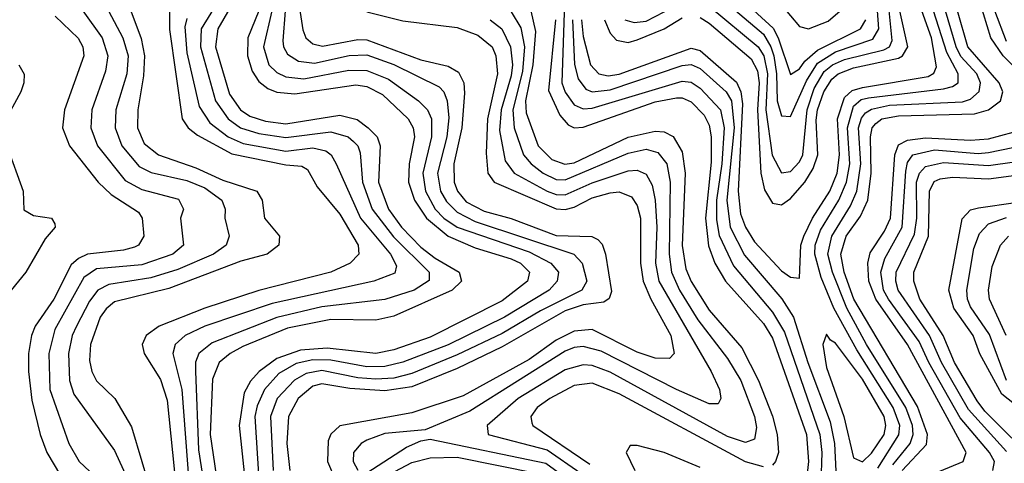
# Model space of a CAD drawing. Header units: inches. Extents: x 990535 to 1117859, y 769386 to 892122.
# Tile 808 of 1056: x 1046839 to 1049025, y 866146 to 867130. Entities that reach past the tile are written whole.
import ezdxf

# ---------------------------------------------------------------- set-up
doc = ezdxf.new("R2010")
doc.units = ezdxf.units.IN
doc.header["$MEASUREMENT"] = 0
doc.layers.add('B0846', color=7, linetype='Continuous')

msp = doc.modelspace()

# ---------------------------------------------------------------- linework, layer by layer
at = {"layer": 'B0846', "color": 5}
for points, elevation in [([(1048390, 867223.8), (1048511.5, 867111.5), (1048522.8, 867090), (1048550, 867008.8), (1048570, 867020.8), (1048581.9, 867038.1), (1048610, 867062.5), (1048705.3, 867110), (1048717.3, 867130)], 3280), ([(1048370, 867160.2), (1048478.4, 867070), (1048491, 867050), (1048499.5, 867010), (1048495.2, 866930), (1048509.5, 866829.5), (1048530, 866790.1), (1048550, 866793.6), (1048570, 866814.6), (1048577.7, 866830), (1048586.9, 866930), (1048602.9, 866977.1), (1048624.9, 867015.1), (1048643.2, 867030), (1048670, 867041.9), (1048757.1, 867062.9), (1048770, 867070), (1048776.2, 867083.8), (1048763.6, 867210)], 3240), ([(1048375.5, 867195.5), (1048490, 867097.6), (1048506.9, 867070), (1048513.1, 867050), (1048519.4, 867010), (1048520.4, 866950), (1048530, 866916.6), (1048550, 866915), (1048585.6, 866994.4), (1048610, 867033.3), (1048650, 867058.5), (1048732.7, 867087.2), (1048746, 867110), (1048738.9, 867210)], 3260), ([(1048490, 867210), (1048570, 867114.9), (1048590, 867109.7), (1048633.6, 867126.4), (1048660.8, 867150)], 3320), ([(1047454.6, 867194.6), (1047467.4, 867107.4), (1047474.7, 867090), (1047490, 867076.7), (1047511.6, 867071.6), (1047590, 867086.1), (1047610, 867085.5), (1047730, 867041.3), (1047790, 867027), (1047813.6, 867013.6), (1047825.2, 866990), (1047826.8, 866966.8), (1047820.9, 866890), (1047802.6, 866810), (1047803.5, 866770), (1047810.8, 866750), (1047830, 866726.4), (1047870, 866705.1), (1047930, 866689.3), (1048030, 866651.2), (1048108.9, 866648.9), (1048122.2, 866642.2), (1048132.4, 866632.4), (1048139.9, 866610), (1048152.9, 866527.1), (1048148, 866512), (1048136.2, 866503.8), (1048090, 866497.3), (1048050, 866484.4), (1047910, 866404.3), (1047810, 866356.5), (1047710, 866316.1), (1047650, 866307), (1047572.1, 866312.1), (1047510, 866322.6), (1047490, 866317.2), (1047457.1, 866290), (1047435.6, 866250), (1047432.1, 866190), (1047438.8, 866130)], 2980), ([(1047278.9, 867170), (1047242, 867110), (1047240.5, 867070), (1047273.9, 866950), (1047301.7, 866910), (1047329.1, 866890), (1047370, 866877.8), (1047430, 866868.8), (1047530, 866881.3), (1047568.3, 866870), (1047580, 866860), (1047589.7, 866850), (1047595.1, 866835.1), (1047599.9, 866770), (1047621.7, 866710), (1047668.7, 866648.7), (1047747.8, 866570), (1047748.2, 866551.8), (1047715, 866530), (1047650, 866509.5), (1047510, 866493.2), (1047410.1, 866469.9), (1047266.7, 866413.3), (1047237.2, 866390), (1047229.8, 866370.2), (1047229.4, 866350.6), (1047236.2, 866176.2), (1047270, 865959)], 2860), ([(1047313.5, 867170), (1047279.2, 867110), (1047273.8, 867070), (1047304.7, 866964.7), (1047329.4, 866930), (1047350, 866915.8), (1047384.8, 866904.8), (1047430, 866899), (1047550, 866918.5), (1047588.6, 866908.6), (1047613.1, 866890), (1047632.6, 866870), (1047639.5, 866850), (1047636, 866770), (1047657.9, 866710), (1047686.6, 866670), (1047730, 866625.4), (1047761.3, 866601.3), (1047814.9, 866570), (1047819.9, 866550), (1047799.5, 866530), (1047670, 866472.7), (1047630, 866464), (1047530, 866464.9), (1047433.9, 866446.1), (1047334.7, 866405.3), (1047306.1, 866390), (1047282.2, 866370), (1047267.3, 866332.7), (1047262.2, 866210), (1047291.9, 866010)], 2880), ([(1048048.4, 867168.4), (1048042.6, 866990), (1048050, 866969), (1048070, 866941.5), (1048090, 866932.7), (1048110, 866933.8), (1048310, 866993.7), (1048330, 866991.4), (1048350, 866978.2), (1048394.7, 866930), (1048403.1, 866890), (1048397.6, 866810), (1048386, 866730), (1048385.9, 866685.9), (1048391.7, 866651.7), (1048423.9, 866583.9), (1048510, 866481.6), (1048536.8, 866436.8), (1048615.2, 866210), (1048619.8, 866170), (1048617.5, 866102.5)], 3140), ([(1048182.6, 867130), (1048203.5, 867123.5), (1048230, 867126.6), (1048310, 867167.9)], 3240), ([(1049082.2, 866990), (1049022.6, 867050), (1048994.6, 867090), (1048970.8, 867170)], 3080), ([(1046918.2, 867138.2), (1046969, 867089), (1046979.3, 867070), (1046981.5, 867050), (1046938.8, 866930), (1046934.6, 866890), (1046950.1, 866850), (1047013.4, 866770), (1047042.6, 866742.6), (1047103, 866703), (1047111.3, 866690), (1047115.1, 866650), (1047103, 866630), (1047094.2, 866625.8), (1047070, 866618.9), (1046990, 866610.2), (1046970, 866600.6), (1046953.7, 866586.3), (1046915.1, 866510), (1046873.9, 866450), (1046865.4, 866430), (1046858.9, 866390), (1046858.5, 866350), (1046866.3, 866286.3), (1046884.5, 866210), (1046899.1, 866170), (1046930, 866119.2)], 2720), ([(1046979.6, 867150), (1047022, 867090), (1047034.9, 867050), (1047030, 867016.2), (1046999.4, 866930), (1046997, 866890), (1047011.7, 866850), (1047073.6, 866773.6), (1047110, 866753.6), (1047191.7, 866731.7), (1047202.5, 866710), (1047196.4, 866690), (1047202.9, 866630), (1047179.4, 866610), (1047110, 866586.5), (1047010, 866577.2), (1046981.6, 866558.4), (1046916.9, 866443.1), (1046904, 866390), (1046906.2, 866310), (1046948, 866190), (1046971.5, 866150), (1047043, 866083)], 2740), ([(1047036.3, 867150), (1047068.2, 867090), (1047080.2, 867050), (1047077.4, 867010), (1047052.6, 866930), (1047051.1, 866890), (1047065.6, 866850), (1047104.7, 866804.7), (1047131, 866791), (1047210, 866773.6), (1047250, 866757.2), (1047287.8, 866730), (1047295.3, 866710), (1047294.3, 866690), (1047304, 866650), (1047297.5, 866630), (1047269.1, 866610), (1047190, 866575.9), (1047130, 866557.8), (1047037.2, 866542.8), (1047012.7, 866530), (1046994, 866506), (1046965, 866450), (1046955.7, 866430), (1046947.8, 866390), (1046949.6, 866330), (1046959.2, 866299.2), (1047050, 866174.4), (1047101.2, 866061.2)], 2760), ([(1047086, 867150), (1047108.5, 867088.5), (1047116.3, 867050), (1047114.4, 867005.6), (1047101.3, 866930), (1047100.5, 866890), (1047115.8, 866855.8), (1047147.4, 866830), (1047230, 866801.3), (1047290, 866774.5), (1047365.8, 866750), (1047377.5, 866730), (1047382.4, 866690), (1047415.7, 866650), (1047414.8, 866630), (1047388.4, 866610), (1047330, 866594.7), (1047170, 866534.2), (1047050, 866504.1), (1047030.9, 866489.1), (1047018.1, 866470), (1046996.3, 866410), (1046994.4, 866374.4), (1046999, 866350), (1047010, 866329.1), (1047050.5, 866290), (1047087.4, 866227.4), (1047133, 866073)], 2780), ([(1047171.4, 867148.6), (1047171.7, 867108.3), (1047200.2, 866910), (1047213.4, 866890), (1047233.7, 866873.7), (1047310, 866832.6), (1047430, 866808.1), (1047465.2, 866805.2), (1047477.9, 866797.9), (1047499.2, 866759.2), (1047550, 866699.1), (1047590.4, 866630), (1047592.3, 866610), (1047572.8, 866590), (1047530, 866570), (1047370, 866529.8), (1047250, 866490.2), (1047149.1, 866450), (1047119.9, 866430), (1047111.2, 866410), (1047115.3, 866390), (1047152, 866332), (1047166.2, 866286.2), (1047186.7, 866090)], 2820), ([(1047370.2, 867150), (1047345.9, 867090), (1047344.7, 867050), (1047355.6, 867015.6), (1047370, 866992.8), (1047390, 866977.3), (1047410, 866969.1), (1047450, 866965.5), (1047585.5, 866985.5), (1047610, 866981.8), (1047644.3, 866964.3), (1047701.3, 866910), (1047712.5, 866890), (1047715.4, 866870), (1047703.7, 866810), (1047702.2, 866770), (1047715.3, 866730), (1047742.1, 866690), (1047790, 866650), (1047850, 866624.3), (1047930, 866599.7), (1047950.7, 866590), (1047970.8, 866570), (1047966.6, 866550), (1047910, 866506.5), (1047750, 866426.2), (1047670, 866397.7), (1047630, 866390), (1047521.4, 866401.4), (1047462.8, 866397.2), (1047410, 866378.3), (1047370.5, 866350), (1047351.3, 866328.7), (1047337.7, 866302.3), (1047326.1, 866230), (1047340.9, 866090)], 2920), ([(1047399.2, 867150), (1047380.1, 867070), (1047392.3, 867030), (1047410, 867012.8), (1047430, 867003), (1047470, 866999), (1047570, 867018.2), (1047610, 867017), (1047657.9, 866997.9), (1047724.6, 866950), (1047744.3, 866930), (1047753.4, 866910), (1047753.5, 866870), (1047734, 866790), (1047739.8, 866750), (1047761.5, 866710), (1047780.9, 866690), (1047810, 866670.2), (1047970, 866615), (1048018.4, 866590), (1048035.3, 866570), (1048032.4, 866550), (1048014.8, 866530), (1047915.5, 866470), (1047790, 866408.9), (1047690, 866370.3), (1047650, 866361), (1047610, 866359.9), (1047530, 866375.3), (1047490, 866375.7), (1047452.8, 866367.2), (1047414.7, 866345.3), (1047382.3, 866310), (1047366.1, 866273.9), (1047361.1, 866250), (1047369.7, 866110)], 2940), ([(1047428.8, 867150), (1047423, 867083), (1047424.5, 867070), (1047433.8, 867053.8), (1047458.2, 867038.2), (1047493.9, 867033.9), (1047570.4, 867050.4), (1047610, 867052.2), (1047670, 867030.4), (1047770, 866981.1), (1047780.6, 866970), (1047788.3, 866950), (1047792.1, 866912.1), (1047787.1, 866870), (1047766.6, 866790), (1047773.6, 866750), (1047786.5, 866726.5), (1047810, 866703.2), (1047850, 866682.2), (1048069.6, 866610), (1048088, 866590), (1048098.1, 866550), (1048086.9, 866530), (1047995.5, 866484.5), (1047910, 866434.3), (1047810, 866386.7), (1047710, 866345.7), (1047670, 866334.8), (1047630, 866332.7), (1047590, 866335.7), (1047510, 866352.2), (1047474.9, 866345.1), (1047449.1, 866330.9), (1047410.7, 866290), (1047396, 866250), (1047402.2, 866130)], 2960), ([(1047610, 867147.2), (1047690, 867127.2), (1047810, 867113), (1047856, 867096), (1047888.2, 867070), (1047896.1, 867050), (1047899.7, 867010), (1047877.5, 866910), (1047874.3, 866834.3), (1047878.7, 866790), (1047892.4, 866770), (1048030, 866710.7), (1048050, 866709.1), (1048070, 866713.9), (1048110, 866735.2), (1048150, 866746.3), (1048170, 866748), (1048197.3, 866737.3), (1048210, 866718.2), (1048217.1, 866690), (1048217.6, 866590), (1048223.5, 866550), (1048240.3, 866510), (1048284.5, 866430), (1048292.3, 866390), (1048281.4, 866378.6), (1048250, 866379.3), (1048210, 866392.8), (1048110, 866442.9), (1048070, 866439.6), (1048030, 866419.3), (1047970, 866376.4), (1047823.9, 866296.1), (1047710, 866258.4), (1047550, 866229.5), (1047530, 866211), (1047524.2, 866195.8), (1047522.2, 866150), (1047539.7, 866110)], 3020), ([(1047930, 867147.4), (1047951.9, 867111.9), (1047959.4, 867070), (1047955.1, 867015.1), (1047934.2, 866930), (1047936.9, 866890), (1047957.6, 866830), (1047974.5, 866810), (1048001.1, 866790), (1048030, 866775.7), (1048050, 866774.8), (1048190, 866834), (1048230, 866842.8), (1048255.4, 866835.4), (1048275.6, 866810), (1048283.3, 866770), (1048280.8, 866610), (1048286, 866570), (1048303.9, 866530), (1048344.4, 866464.4), (1048410, 866379), (1048440.2, 866330), (1048470.5, 866250), (1048474.4, 866225.6), (1048470, 866199.9), (1048450, 866192.7), (1048410, 866205.7), (1048150, 866348), (1048110, 866363.2), (1048090, 866364.9), (1048050, 866353.8), (1047945.9, 866290), (1047877.1, 866230), (1047879.2, 866210), (1048010, 866176.4), (1048084.5, 866124.5)], 3060), ([(1047974.1, 867150), (1047984.1, 867104.1), (1047978.1, 867030), (1047961.9, 866950), (1047963.5, 866923.5), (1047990, 866850.5), (1048020.3, 866820.3), (1048049.4, 866809.4), (1048070, 866812.9), (1048190, 866869.2), (1048250, 866883), (1048270, 866881.5), (1048290, 866870.7), (1048310, 866837), (1048316.2, 866790), (1048309.6, 866629.6), (1048317.7, 866577.7), (1048330, 866549.7), (1048370, 866485.7), (1048442.3, 866402.3), (1048479.3, 866330), (1048510, 866251), (1048520.4, 866210), (1048523.9, 866170), (1048516.9, 866150), (1048510, 866142.2)], 3080), ([(1048086.5, 867130), (1048090, 867092.4), (1048106.2, 867030), (1048124.6, 867010), (1048145.7, 867005.7), (1048170, 867009), (1048330, 867067), (1048350, 867061.8), (1048430, 866991.8), (1048439.9, 866970), (1048443.3, 866943.3), (1048434.4, 866750), (1048439.5, 866699.5), (1048450, 866670), (1048470, 866637.7), (1048530, 866573), (1048550, 866558.7), (1048570, 866556.9), (1048573.5, 866630), (1048579.6, 866650), (1048598.8, 866690), (1048637.8, 866750), (1048653.6, 866790), (1048658.7, 866830), (1048654.9, 866910), (1048670, 866957.4), (1048687.3, 866972.7), (1048710, 866980), (1048855.6, 867004.4), (1048868.5, 867011.5), (1048874.6, 867025.4), (1048863.4, 867090), (1048842.1, 867150)], 3180), ([(1048350, 867134.9), (1048370, 867122.3), (1048463.2, 867043.2), (1048476.7, 867016.7), (1048480.5, 866990), (1048476.6, 866930), (1048484.2, 866790), (1048492.7, 866752.7), (1048510, 866723.1), (1048530, 866719.2), (1048550, 866733.2), (1048582, 866770), (1048600.3, 866799.7), (1048610.6, 866830), (1048607.2, 866907.2), (1048610.2, 866930), (1048624.4, 866970), (1048641.9, 866998.1), (1048656, 867010), (1048690, 867023.5), (1048790, 867044.9), (1048798.9, 867050), (1048810.4, 867069.6), (1048792.7, 867150)], 3220), ([(1048744.2, 866135.8), (1048790.9, 866209.1), (1048792.6, 866230), (1048778.4, 866270), (1048697.7, 866397.6), (1048646.4, 866490), (1048618.6, 866558.6), (1048604.4, 866610), (1048605.2, 866630), (1048616.8, 866663.2), (1048657.7, 866730), (1048674.6, 866770), (1048682.1, 866810), (1048676.6, 866890), (1048690, 866938.6), (1048707.3, 866952.7), (1048723.1, 866956.9), (1048890, 866976.8), (1048910, 866981.8), (1048922.1, 866990), (1048922.3, 867010), (1048897.3, 867057.3), (1048867.5, 867150)], 3160), ([(1048777.3, 866142.7), (1048815.6, 866190), (1048822.2, 866210), (1048820.7, 866230), (1048805.9, 866270), (1048718.6, 866410), (1048675, 866490), (1048643.1, 866570), (1048633.4, 866610), (1048641.9, 866650), (1048683.1, 866717), (1048697.1, 866750), (1048706.2, 866810), (1048701.1, 866890), (1048708.1, 866911.9), (1048716.8, 866923.2), (1048730, 866931.5), (1048770, 866940.8), (1048931.8, 866948.2), (1048950, 866954.1), (1048969.1, 866970.9), (1048971.8, 866990), (1048963.7, 867010), (1048928.6, 867048.6), (1048918.1, 867070), (1048894, 867150)], 3140), ([(1048797.8, 866130), (1048852.3, 866187.7), (1048854.1, 866210), (1048831.9, 866271.9), (1048690.7, 866510), (1048669.2, 866570), (1048662.1, 866610), (1048673.6, 866650), (1048705.5, 866694.5), (1048721.6, 866730), (1048729.6, 866790), (1048727.6, 866870), (1048731.4, 866890), (1048739.9, 866900.1), (1048753, 866910), (1048790, 866917), (1048958.4, 866921.6), (1048990, 866930), (1049016.7, 866950), (1049021.2, 866970), (1049013.6, 866990), (1048944, 867070), (1048921.1, 867150)], 3120), ([(1049030, 867081.6), (1049003.9, 867150)], 3060), ([(1047210, 867133), (1047205.7, 867114.3), (1047210, 867056.2), (1047237.3, 866937.3), (1047261.2, 866901.2), (1047302.2, 866870), (1047335.5, 866855.5), (1047430, 866838.4), (1047490, 866845.5), (1047519, 866839), (1047530.4, 866830), (1047541.8, 866810), (1047595.7, 866690), (1047662.3, 866610), (1047675.8, 866584.2), (1047672, 866568), (1047625, 866550), (1047399.4, 866500.6), (1047250, 866450.4), (1047206.7, 866430), (1047184.6, 866410), (1047179.2, 866390), (1047199.2, 866310), (1047215.3, 866095.3)], 2840), ([(1047883.6, 867130), (1047909.4, 867109.4), (1047928.9, 867070), (1047933.1, 867030), (1047930, 867005.7), (1047907.7, 866930), (1047904.6, 866884.6), (1047917.1, 866817.1), (1047937.1, 866790), (1048010, 866750), (1048030, 866742.7), (1048050, 866741.8), (1048110, 866768.4), (1048190, 866794.8), (1048210, 866796.6), (1048230, 866787.5), (1048243.1, 866763.1), (1048249.5, 866729.5), (1048253.4, 866670), (1048250.2, 866590), (1048258.2, 866550), (1048374.4, 866350), (1048392.5, 866310), (1048395.7, 866290), (1048390, 866278.4), (1048370, 866277.8), (1048296.9, 866310), (1048130, 866395.1), (1048090, 866405.5), (1048070, 866402.8), (1048050, 866394.7), (1047838.3, 866261.7), (1047739.4, 866220.6), (1047650, 866212.1), (1047610, 866197.3), (1047596.9, 866190), (1047580.5, 866170), (1047579.5, 866150), (1047590, 866130.8)], 3040), ([(1048028.8, 867130), (1048013.3, 866973.3), (1048038.4, 866918.4), (1048056.9, 866896.9), (1048070, 866890.3), (1048090, 866891.5), (1048250, 866948.2), (1048296.9, 866956.9), (1048310, 866956.4), (1048330, 866947.6), (1048358.4, 866918.4), (1048370, 866896.2), (1048374.4, 866870), (1048374.3, 866814.3), (1048361.2, 866690), (1048368.3, 866628.3), (1048382.4, 866590), (1048406.2, 866550), (1048490, 866456), (1048510, 866423.4), (1048585.4, 866210), (1048590.5, 866150), (1048583.2, 866090)], 3120), ([(1048066.2, 867130), (1048070.6, 867030.6), (1048078.7, 866998.7), (1048096, 866976), (1048110, 866969.8), (1048150, 866974.2), (1048310, 867028.5), (1048330, 867030.6), (1048350, 867021.5), (1048407.6, 866970), (1048419.4, 866950), (1048425.1, 866890), (1048409.1, 866730), (1048416.1, 866670), (1048448.1, 866608.1), (1048531, 866511), (1048557.2, 866470), (1048588.8, 866370), (1048638.2, 866238.2), (1048647.9, 866190), (1048651, 866129)], 3160), ([(1048137.5, 867130), (1048150, 867099.9), (1048164.3, 867084.3), (1048190, 867079.4), (1048210, 867085.3), (1048270, 867109.9), (1048310, 867133.9)], 3220), ([(1046837.6, 867030), (1046849, 867009), (1046848.7, 866990), (1046841.5, 866970), (1046809.2, 866910)], 2680), ([(1048860.4, 866119.6), (1048933.5, 866150), (1048939.9, 866170), (1048810, 866409.7), (1048739.8, 866510), (1048724.3, 866550), (1048721.6, 866590), (1048726.8, 866613.2), (1048759.2, 866660.8), (1048772.1, 866690), (1048782.1, 866830), (1048790, 866852.3), (1048810, 866862.9), (1048850, 866868.3), (1048950, 866862.6), (1048990, 866865.6), (1049071.9, 866888.1)], 3080), ([(1046810.9, 866850), (1046847, 866750), (1046848.6, 866708.6), (1046870, 866695.7), (1046909.5, 866689.5), (1046917.2, 866677.2), (1046918.1, 866670), (1046896, 866644), (1046852.7, 866570), (1046770.4, 866470)], 2680), ([(1048999.1, 866130), (1049003.1, 866150), (1048992.3, 866170), (1048926.9, 866246.9), (1048857, 866370), (1048836.1, 866416.1), (1048767.9, 866510), (1048756.6, 866530), (1048750.5, 866570), (1048759.4, 866600.6), (1048798.3, 866670), (1048806.1, 866793.9), (1048810, 866813), (1048822, 866830), (1048870, 866841.3), (1048966.7, 866833.4), (1048990, 866835.4), (1049130, 866864)], 3060), ([(1049030, 866172.2), (1048945.6, 866265.6), (1048885.2, 866370), (1048858.5, 866430), (1048789.4, 866530), (1048783.8, 866550), (1048784.9, 866570), (1048825.3, 866654.7), (1048830.4, 866689.6), (1048830, 866770), (1048836.9, 866790), (1048850, 866804.7), (1048890, 866813.1), (1048990, 866806.4), (1049110, 866823.7)], 3040), ([(1049041.8, 866201.8), (1048981.8, 866261.8), (1048964.7, 866284.7), (1048914.3, 866370), (1048889.1, 866430), (1048837.4, 866510), (1048823.9, 866550), (1048824.2, 866570), (1048856.5, 866650), (1048858.8, 866750), (1048868.9, 866771.1), (1048882.6, 866777.4), (1048910, 866780.6), (1048990, 866777.3), (1049090, 866790.5)], 3020), ([(1049082, 866250), (1049019.4, 866299.4), (1048970.7, 866389.3), (1048955.4, 866430), (1048912.5, 866490), (1048901.3, 866530), (1048931.4, 866688.6), (1048950, 866708.4), (1048967.2, 866712.8), (1049050, 866724.5)], 2980), ([(1049030, 866329.5), (1048991.7, 866431.7), (1048950, 866493.1), (1048942.8, 866510), (1048941.7, 866530), (1048957.5, 866622.5), (1048970, 866656.1), (1048990, 866677.5), (1049030, 866691)], 2960), ([(1049028.9, 866430), (1048991.7, 866510), (1048990, 866530), (1048997.5, 866582.5), (1049016.3, 866630), (1049033.8, 866650)], 2940), ([(1048490, 866138.4), (1048450, 866149.6), (1048170, 866300.5), (1048110, 866324.2), (1048070, 866318.6), (1048016.2, 866290), (1047988.2, 866270), (1047973.5, 866250), (1047976.1, 866236.1), (1047978, 866230), (1048104.5, 866144.5)], 3080), ([(1047610, 866125.1), (1047698, 866182), (1047730, 866196.3), (1047750, 866199.6), (1048006.8, 866146.8), (1048070, 866100.8)], 3040), ([(1048350, 866136.9), (1048270, 866170.4), (1048210, 866186), (1048194.4, 866185.6), (1048185.5, 866170), (1048204.3, 866130)], 3120), ([(1047671.6, 866128.4), (1047710, 866148.1), (1047750, 866158.6), (1047810, 866159.5), (1047990, 866123.9)], 3020)]:
    msp.add_lwpolyline(points, dxfattribs=dict(at, elevation=elevation))
at = {"layer": 'B0846', "color": 5, "elevation": 3180}
msp.add_lwpolyline([(1048630, 866432.7), (1048622.3, 866410), (1048630, 866358.9), (1048668.6, 866250), (1048690, 866158.5), (1048710, 866149.6), (1048730, 866168.8), (1048758.3, 866210), (1048762, 866230), (1048757.9, 866250), (1048710, 866332.7), (1048650, 866412.8), (1048639.1, 866419.1)], close=True, dxfattribs=at)

doc.saveas('drawing.dxf')
